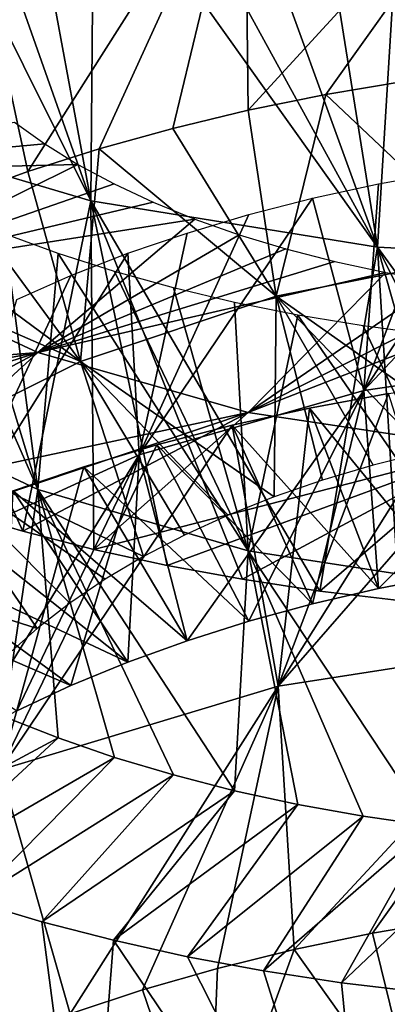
# Model space of a CAD drawing. Header units: millimetres. Extents: x -161 to 161, y -94 to 1149.
# Tile 787 of 1056: x 40.42 to 41.94, y 399.76 to 403.82. Entities that reach past the tile are written whole.
import ezdxf

# ---------------------------------------------------------------- set-up
doc = ezdxf.new("R2010")
doc.units = ezdxf.units.MM
doc.header["$LTSCALE"] = 81.481481
for name, color, linetype in [('65', 7, 'CONTINUOUS'), ('66', 7, 'CONTINUOUS'), ('67', 7, 'CONTINUOUS'), ('68', 7, 'CONTINUOUS'), ('70', 7, 'CONTINUOUS'), ('80', 7, 'CONTINUOUS')]:
    doc.layers.add(name, color=color, linetype=linetype)

msp = doc.modelspace()

# ---------------------------------------------------------------- linework, layer by layer
at = {"layer": '65', "color": 7, "linetype": 'CONTINUOUS', "true_color": 0xaaaaaa}
for points in [[(41.6851, 403.5098, -22.5496), (42.012, 403.5647, -22.6772), (42.3781, 402.8552, -21.7786), (41.6851, 403.5098, -22.5496)], [(41.3654, 403.4448, -22.4092), (41.6851, 403.5098, -22.5496), (41.4809, 402.6773, -21.3501), (41.3654, 403.4448, -22.4092)], [(41.4809, 402.6773, -21.3501), (41.6851, 403.5098, -22.5496), (42.3781, 402.8552, -21.7786), (41.4809, 402.6773, -21.3501)], [(41.0537, 403.3699, -22.2561), (41.3654, 403.4448, -22.4092), (41.4809, 402.6773, -21.3501), (41.0537, 403.3699, -22.2561)], [(40.7505, 403.2856, -22.0909), (41.0537, 403.3699, -22.2561), (41.4809, 402.6773, -21.3501), (40.7505, 403.2856, -22.0909)], [(40.4568, 403.192, -21.9139), (40.7505, 403.2856, -22.0909), (40.6737, 402.4089, -20.8053), (40.4568, 403.192, -21.9139)], [(40.6737, 402.4089, -20.8053), (40.7505, 403.2856, -22.0909), (41.4809, 402.6773, -21.3501), (40.6737, 402.4089, -20.8053)], [(40.1732, 403.0895, -21.7252), (40.4568, 403.192, -21.9139), (40.6737, 402.4089, -20.8053), (40.1732, 403.0895, -21.7252)], [(39.9007, 402.9784, -21.5254), (40.1732, 403.0895, -21.7252), (40.6737, 402.4089, -20.8053), (39.9007, 402.9784, -21.5254)], [(39.64, 402.8591, -21.3149), (39.9007, 402.9784, -21.5254), (40.6737, 402.4089, -20.8053), (39.64, 402.8591, -21.3149)], [(39.9807, 402.0614, -20.1574), (39.64, 402.8591, -21.3149), (40.6737, 402.4089, -20.8053), (39.9807, 402.0614, -20.1574)], [(41.4809, 402.6773, -21.3501), (42.3781, 402.8552, -21.7786), (42.3233, 402.0836, -20.6724), (41.4809, 402.6773, -21.3501)], [(40.6737, 402.4089, -20.8053), (41.4809, 402.6773, -21.3501), (41.4719, 401.8499, -20.1048), (40.6737, 402.4089, -20.8053)], [(41.4719, 401.8499, -20.1048), (41.4809, 402.6773, -21.3501), (41.6718, 401.9192, -20.2608), (41.4719, 401.8499, -20.1048)], [(41.6718, 401.9192, -20.2608), (41.4809, 402.6773, -21.3501), (41.8808, 401.9814, -20.4076), (41.6718, 401.9192, -20.2608)], [(41.8808, 401.9814, -20.4076), (41.4809, 402.6773, -21.3501), (42.0983, 402.0363, -20.5449), (41.8808, 401.9814, -20.4076)], [(42.0983, 402.0363, -20.5449), (41.4809, 402.6773, -21.3501), (42.3233, 402.0836, -20.6724), (42.0983, 402.0363, -20.5449)], [(39.9807, 402.0614, -20.1574), (40.6737, 402.4089, -20.8053), (40.9332, 401.6037, -19.5875), (39.9807, 402.0614, -20.1574)], [(40.9332, 401.6037, -19.5875), (40.6737, 402.4089, -20.8053), (41.1021, 401.6918, -19.7678), (40.9332, 401.6037, -19.5875)], [(41.1021, 401.6918, -19.7678), (40.6737, 402.4089, -20.8053), (41.2817, 401.7739, -19.9404), (41.1021, 401.6918, -19.7678)], [(41.2817, 401.7739, -19.9404), (40.6737, 402.4089, -20.8053), (41.4719, 401.8499, -20.1048), (41.2817, 401.7739, -19.9404)], [(39.4226, 401.6487, -19.4231), (39.9807, 402.0614, -20.1574), (40.4953, 401.3076, -19.0035), (39.4226, 401.6487, -19.4231)], [(40.4953, 401.3076, -19.0035), (39.9807, 402.0614, -20.1574), (40.6294, 401.4113, -19.205), (40.4953, 401.3076, -19.0035)], [(40.6294, 401.4113, -19.205), (39.9807, 402.0614, -20.1574), (40.7755, 401.5101, -19.3998), (40.6294, 401.4113, -19.205)], [(40.7755, 401.5101, -19.3998), (39.9807, 402.0614, -20.1574), (40.9332, 401.6037, -19.5875), (40.7755, 401.5101, -19.3998)], [(40.3738, 401.1995, -18.796), (39.4226, 401.6487, -19.4231), (40.4953, 401.3076, -19.0035), (40.3738, 401.1995, -18.796)], [(41.8781, 400.0499, -25.6093), (42.2089, 400.1061, -25.7259), (42.0723, 399.2534, -24.6803), (41.8781, 400.0499, -25.6093)], [(41.5541, 399.9826, -25.4803), (41.8781, 400.0499, -25.6093), (42.0723, 399.2534, -24.6803), (41.5541, 399.9826, -25.4803)], [(41.2377, 399.9046, -25.3393), (41.5541, 399.9826, -25.4803), (41.2021, 399.0155, -24.2259), (41.2377, 399.9046, -25.3393)], [(41.2021, 399.0155, -24.2259), (41.5541, 399.9826, -25.4803), (42.0723, 399.2534, -24.6803), (41.2021, 399.0155, -24.2259)], [(40.9294, 399.8161, -25.1866), (41.2377, 399.9046, -25.3393), (41.2021, 399.0155, -24.2259), (40.9294, 399.8161, -25.1866)], [(40.6301, 399.7176, -25.0224), (40.9294, 399.8161, -25.1866), (41.2021, 399.0155, -24.2259), (40.6301, 399.7176, -25.0224)]]:
    msp.add_3dface(points, dxfattribs=at)
at = {"layer": '66', "color": 7, "linetype": 'CONTINUOUS', "true_color": 0xaaaaaa}
for points in [[(41.6178, 402.2156, -23.571), (42.1815, 401.5256, -22.7628), (41.9442, 402.2757, -23.7003), (41.6178, 402.2156, -23.571)], [(41.2987, 402.1451, -23.429), (41.9025, 401.472, -22.6372), (41.6178, 402.2156, -23.571), (41.2987, 402.1451, -23.429)], [(41.9025, 401.472, -22.6372), (42.1815, 401.5256, -22.7628), (41.6178, 402.2156, -23.571), (41.9025, 401.472, -22.6372)], [(40.9881, 402.0645, -23.2747), (41.6308, 401.409, -22.5003), (41.2987, 402.1451, -23.429), (40.9881, 402.0645, -23.2747)], [(41.6308, 401.409, -22.5003), (41.9025, 401.472, -22.6372), (41.2987, 402.1451, -23.429), (41.6308, 401.409, -22.5003)], [(40.6866, 401.9742, -23.1087), (41.3673, 401.3371, -22.3525), (40.9881, 402.0645, -23.2747), (40.6866, 401.9742, -23.1087)], [(41.3673, 401.3371, -22.3525), (41.6308, 401.409, -22.5003), (40.9881, 402.0645, -23.2747), (41.3673, 401.3371, -22.3525)], [(40.395, 401.8746, -22.9312), (41.1129, 401.2567, -22.1943), (40.6866, 401.9742, -23.1087), (40.395, 401.8746, -22.9312)], [(41.1129, 401.2567, -22.1943), (41.3673, 401.3371, -22.3525), (40.6866, 401.9742, -23.1087), (41.1129, 401.2567, -22.1943)], [(40.1139, 401.766, -22.7426), (40.8681, 401.1681, -22.026), (40.395, 401.8746, -22.9312), (40.1139, 401.766, -22.7426)], [(40.8681, 401.1681, -22.026), (41.1129, 401.2567, -22.1943), (40.395, 401.8746, -22.9312), (40.8681, 401.1681, -22.026)], [(39.844, 401.6487, -22.5432), (40.8681, 401.1681, -22.026), (40.1139, 401.766, -22.7426), (39.844, 401.6487, -22.5432)], [(39.586, 401.5231, -22.3334), (40.6337, 401.0716, -21.848), (39.844, 401.6487, -22.5432), (39.586, 401.5231, -22.3334)], [(40.6337, 401.0716, -21.848), (40.8681, 401.1681, -22.026), (39.844, 401.6487, -22.5432), (40.6337, 401.0716, -21.848)], [(40.4102, 400.9675, -21.6605), (40.6337, 401.0716, -21.848), (39.586, 401.5231, -22.3334), (40.4102, 400.9675, -21.6605)], [(40.5816, 400.8553, -11.1803), (40.3599, 400.9426, -11.3808), (39.6894, 400.3774, -10.5275), (40.5816, 400.8553, -11.1803)], [(39.9529, 400.2758, -10.3094), (40.5816, 400.8553, -11.1803), (39.6894, 400.3774, -10.5275), (39.9529, 400.2758, -10.3094)], [(40.8142, 400.7752, -10.9897), (40.5816, 400.8553, -11.1803), (39.9529, 400.2758, -10.3094), (40.8142, 400.7752, -10.9897)], [(40.228, 400.1823, -10.1024), (40.8142, 400.7752, -10.9897), (39.9529, 400.2758, -10.3094), (40.228, 400.1823, -10.1024)], [(41.0569, 400.7027, -10.8095), (40.8142, 400.7752, -10.9897), (40.228, 400.1823, -10.1024), (41.0569, 400.7027, -10.8095)], [(40.5137, 400.0972, -9.907), (41.0569, 400.7027, -10.8095), (40.228, 400.1823, -10.1024), (40.5137, 400.0972, -9.907)], [(41.3089, 400.6379, -10.6401), (41.0569, 400.7027, -10.8095), (40.5137, 400.0972, -9.907), (41.3089, 400.6379, -10.6401)], [(40.8093, 400.0207, -9.7235), (41.3089, 400.6379, -10.6401), (40.5137, 400.0972, -9.907), (40.8093, 400.0207, -9.7235)], [(41.5698, 400.5811, -10.4817), (41.3089, 400.6379, -10.6401), (40.8093, 400.0207, -9.7235), (41.5698, 400.5811, -10.4817)], [(41.1143, 399.9532, -9.5524), (41.5698, 400.5811, -10.4817), (40.8093, 400.0207, -9.7235), (41.1143, 399.9532, -9.5524)], [(41.8389, 400.5325, -10.3346), (41.5698, 400.5811, -10.4817), (41.1143, 399.9532, -9.5524), (41.8389, 400.5325, -10.3346)], [(41.4278, 399.8947, -9.3939), (41.8389, 400.5325, -10.3346), (41.1143, 399.9532, -9.5524), (41.4278, 399.8947, -9.3939)], [(42.1157, 400.4923, -10.1992), (41.8389, 400.5325, -10.3346), (41.4278, 399.8947, -9.3939), (42.1157, 400.4923, -10.1992)], [(41.7493, 399.8456, -9.2485), (42.1157, 400.4923, -10.1992), (41.4278, 399.8947, -9.3939), (41.7493, 399.8456, -9.2485)], [(42.3995, 400.4608, -10.0758), (42.1157, 400.4923, -10.1992), (41.7493, 399.8456, -9.2485), (42.3995, 400.4608, -10.0758)], [(42.0781, 399.8062, -9.1165), (42.3995, 400.4608, -10.0758), (41.7493, 399.8456, -9.2485), (42.0781, 399.8062, -9.1165)]]:
    msp.add_3dface(points, dxfattribs=at)
at = {"layer": '67', "color": 7, "linetype": 'CONTINUOUS', "true_color": 0xaaaaaa}
for points in [[(41.3654, 403.4448, -22.4092), (41.3508, 404.6027, -21.4929), (42.5953, 404.787, -21.9618), (41.3654, 403.4448, -22.4092)], [(41.6851, 403.5098, -22.5496), (41.3654, 403.4448, -22.4092), (42.5953, 404.787, -21.9618), (41.6851, 403.5098, -22.5496)], [(42.012, 403.5647, -22.6772), (41.6851, 403.5098, -22.5496), (42.5953, 404.787, -21.9618), (42.012, 403.5647, -22.6772)], [(40.4568, 403.192, -21.9139), (40.221, 404.2816, -20.842), (41.3508, 404.6027, -21.4929), (40.4568, 403.192, -21.9139)], [(40.7505, 403.2856, -22.0909), (40.4568, 403.192, -21.9139), (41.3508, 404.6027, -21.4929), (40.7505, 403.2856, -22.0909)], [(41.0537, 403.3699, -22.2561), (40.7505, 403.2856, -22.0909), (41.3508, 404.6027, -21.4929), (41.0537, 403.3699, -22.2561)], [(41.3654, 403.4448, -22.4092), (41.0537, 403.3699, -22.2561), (41.3508, 404.6027, -21.4929), (41.3654, 403.4448, -22.4092)], [(40.4568, 403.192, -21.9139), (40.1732, 403.0895, -21.7252), (40.221, 404.2816, -20.842), (40.4568, 403.192, -21.9139)], [(42.2772, 402.325, -23.8166), (42.6157, 402.3635, -23.9198), (41.4892, 401.0685, -24.4731), (42.2772, 402.325, -23.8166)], [(41.4892, 401.0685, -24.4731), (42.6157, 402.3635, -23.9198), (42.744, 401.2637, -24.9087), (41.4892, 401.0685, -24.4731)], [(41.9442, 402.2757, -23.7003), (42.2772, 402.325, -23.8166), (41.4892, 401.0685, -24.4731), (41.9442, 402.2757, -23.7003)], [(41.6178, 402.2156, -23.571), (41.9442, 402.2757, -23.7003), (41.4892, 401.0685, -24.4731), (41.6178, 402.2156, -23.571)], [(41.2987, 402.1451, -23.429), (41.6178, 402.2156, -23.571), (41.4892, 401.0685, -24.4731), (41.2987, 402.1451, -23.429)], [(40.9881, 402.0645, -23.2747), (41.2987, 402.1451, -23.429), (40.344, 400.7235, -23.8625), (40.9881, 402.0645, -23.2747)], [(40.344, 400.7235, -23.8625), (41.2987, 402.1451, -23.429), (41.4892, 401.0685, -24.4731), (40.344, 400.7235, -23.8625)], [(40.6866, 401.9742, -23.1087), (40.9881, 402.0645, -23.2747), (40.344, 400.7235, -23.8625), (40.6866, 401.9742, -23.1087)], [(40.395, 401.8746, -22.9312), (40.6866, 401.9742, -23.1087), (40.344, 400.7235, -23.8625), (40.395, 401.8746, -22.9312)], [(41.5541, 399.9826, -25.4803), (41.4892, 401.0685, -24.4731), (42.744, 401.2637, -24.9087), (41.5541, 399.9826, -25.4803)], [(41.8781, 400.0499, -25.6093), (41.5541, 399.9826, -25.4803), (42.744, 401.2637, -24.9087), (41.8781, 400.0499, -25.6093)], [(42.2089, 400.1061, -25.7259), (41.8781, 400.0499, -25.6093), (42.744, 401.2637, -24.9087), (42.2089, 400.1061, -25.7259)], [(40.6301, 399.7176, -25.0224), (40.344, 400.7235, -23.8625), (41.4892, 401.0685, -24.4731), (40.6301, 399.7176, -25.0224)], [(40.9294, 399.8161, -25.1866), (40.6301, 399.7176, -25.0224), (41.4892, 401.0685, -24.4731), (40.9294, 399.8161, -25.1866)], [(41.2377, 399.9046, -25.3393), (40.9294, 399.8161, -25.1866), (41.4892, 401.0685, -24.4731), (41.2377, 399.9046, -25.3393)], [(41.5541, 399.9826, -25.4803), (41.2377, 399.9046, -25.3393), (41.4892, 401.0685, -24.4731), (41.5541, 399.9826, -25.4803)], [(40.6301, 399.7176, -25.0224), (40.3404, 399.6092, -24.8471), (40.344, 400.7235, -23.8625), (40.6301, 399.7176, -25.0224)], [(40.704, 398.6524, -10.7899), (39.6894, 400.3774, -10.5275), (39.6559, 399.0123, -11.5527), (40.704, 398.6524, -10.7899)], [(39.9529, 400.2758, -10.3094), (39.6894, 400.3774, -10.5275), (40.704, 398.6524, -10.7899), (39.9529, 400.2758, -10.3094)], [(40.228, 400.1823, -10.1024), (39.9529, 400.2758, -10.3094), (40.704, 398.6524, -10.7899), (40.228, 400.1823, -10.1024)], [(40.5137, 400.0972, -9.907), (40.228, 400.1823, -10.1024), (40.704, 398.6524, -10.7899), (40.5137, 400.0972, -9.907)], [(40.8093, 400.0207, -9.7235), (40.5137, 400.0972, -9.907), (40.704, 398.6524, -10.7899), (40.8093, 400.0207, -9.7235)], [(41.8897, 398.4213, -10.1977), (40.8093, 400.0207, -9.7235), (40.704, 398.6524, -10.7899), (41.8897, 398.4213, -10.1977)], [(41.1143, 399.9532, -9.5524), (40.8093, 400.0207, -9.7235), (41.8897, 398.4213, -10.1977), (41.1143, 399.9532, -9.5524)], [(41.4278, 399.8947, -9.3939), (41.1143, 399.9532, -9.5524), (41.8897, 398.4213, -10.1977), (41.4278, 399.8947, -9.3939)], [(41.7493, 399.8456, -9.2485), (41.4278, 399.8947, -9.3939), (41.8897, 398.4213, -10.1977), (41.7493, 399.8456, -9.2485)], [(42.0781, 399.8062, -9.1165), (41.7493, 399.8456, -9.2485), (41.8897, 398.4213, -10.1977), (42.0781, 399.8062, -9.1165)], [(43.1707, 398.332, -9.796), (42.0781, 399.8062, -9.1165), (41.8897, 398.4213, -10.1977), (43.1707, 398.332, -9.796)]]:
    msp.add_3dface(points, dxfattribs=at)
at = {"layer": '68', "color": 7, "linetype": 'CONTINUOUS', "true_color": 0xaaaaaa}
for points in [[(40.5258, 403.3066, -11.8672), (39.2242, 403.1868, -11.8355), (40.4016, 403.3961, -12.0812), (40.5258, 403.3066, -11.8672)], [(40.6626, 403.2214, -11.6591), (39.2242, 403.1868, -11.8355), (40.5258, 403.3066, -11.8672), (40.6626, 403.2214, -11.6591)], [(39.7758, 402.7809, -10.9572), (39.2242, 403.1868, -11.8355), (40.6626, 403.2214, -11.6591), (39.7758, 402.7809, -10.9572)], [(40.8116, 403.1408, -11.4573), (39.7758, 402.7809, -10.9572), (40.6626, 403.2214, -11.6591), (40.8116, 403.1408, -11.4573)], [(40.9724, 403.0652, -11.2624), (39.7758, 402.7809, -10.9572), (40.8116, 403.1408, -11.4573), (40.9724, 403.0652, -11.2624)], [(41.1445, 402.9951, -11.0752), (39.7758, 402.7809, -10.9572), (40.9724, 403.0652, -11.2624), (41.1445, 402.9951, -11.0752)], [(40.4976, 402.446, -10.1776), (39.7758, 402.7809, -10.9572), (41.1445, 402.9951, -11.0752), (40.4976, 402.446, -10.1776)], [(41.3273, 402.9308, -10.8963), (40.4976, 402.446, -10.1776), (41.1445, 402.9951, -11.0752), (41.3273, 402.9308, -10.8963)], [(41.5201, 402.8727, -10.7263), (40.4976, 402.446, -10.1776), (41.3273, 402.9308, -10.8963), (41.5201, 402.8727, -10.7263)], [(41.7222, 402.8211, -10.5656), (40.4976, 402.446, -10.1776), (41.5201, 402.8727, -10.7263), (41.7222, 402.8211, -10.5656)], [(41.9331, 402.7761, -10.4145), (40.4976, 402.446, -10.1776), (41.7222, 402.8211, -10.5656), (41.9331, 402.7761, -10.4145)], [(40.4976, 402.446, -10.1776), (38.9211, 402.3177, -10.2284), (39.7758, 402.7809, -10.9572), (40.4976, 402.446, -10.1776)], [(41.3645, 402.1986, -9.5229), (40.4976, 402.446, -10.1776), (41.9331, 402.7761, -10.4145), (41.3645, 402.1986, -9.5229)], [(42.1519, 402.738, -10.2734), (41.3645, 402.1986, -9.5229), (41.9331, 402.7761, -10.4145), (42.1519, 402.738, -10.2734)], [(42.3781, 402.7069, -10.1426), (41.3645, 402.1986, -9.5229), (42.1519, 402.738, -10.2734), (42.3781, 402.7069, -10.1426)], [(42.6107, 402.6832, -10.0226), (41.3645, 402.1986, -9.5229), (42.3781, 402.7069, -10.1426), (42.6107, 402.6832, -10.0226)], [(42.3444, 402.0512, -9.0131), (41.3645, 402.1986, -9.5229), (42.6107, 402.6832, -10.0226), (42.3444, 402.0512, -9.0131)], [(39.1413, 402.1982, -9.9758), (38.9211, 402.3177, -10.2284), (40.4976, 402.446, -10.1776), (39.1413, 402.1982, -9.9758)], [(39.3752, 402.0853, -9.7327), (39.1413, 402.1982, -9.9758), (40.4976, 402.446, -10.1776), (39.3752, 402.0853, -9.7327)], [(39.622, 401.9795, -9.4997), (39.3752, 402.0853, -9.7327), (40.4976, 402.446, -10.1776), (39.622, 401.9795, -9.4997)], [(39.8814, 401.8812, -9.2773), (39.622, 401.9795, -9.4997), (40.4976, 402.446, -10.1776), (39.8814, 401.8812, -9.2773)], [(41.3645, 402.1986, -9.5229), (39.8814, 401.8812, -9.2773), (40.4976, 402.446, -10.1776), (41.3645, 402.1986, -9.5229)], [(40.1526, 401.7905, -9.0658), (39.8814, 401.8812, -9.2773), (41.3645, 402.1986, -9.5229), (40.1526, 401.7905, -9.0658)], [(40.435, 401.7078, -8.8657), (40.1526, 401.7905, -9.0658), (41.3645, 402.1986, -9.5229), (40.435, 401.7078, -8.8657)], [(40.7279, 401.6332, -8.6773), (40.435, 401.7078, -8.8657), (41.3645, 402.1986, -9.5229), (40.7279, 401.6332, -8.6773)], [(42.3444, 402.0512, -9.0131), (40.7279, 401.6332, -8.6773), (41.3645, 402.1986, -9.5229), (42.3444, 402.0512, -9.0131)], [(41.0304, 401.5671, -8.5012), (40.7279, 401.6332, -8.6773), (42.3444, 402.0512, -9.0131), (41.0304, 401.5671, -8.5012)], [(41.3417, 401.5098, -8.3379), (41.0304, 401.5671, -8.5012), (42.3444, 402.0512, -9.0131), (41.3417, 401.5098, -8.3379)], [(41.661, 401.4615, -8.1878), (41.3417, 401.5098, -8.3379), (42.3444, 402.0512, -9.0131), (41.661, 401.4615, -8.1878)], [(41.9875, 401.4225, -8.0514), (41.661, 401.4615, -8.1878), (42.3444, 402.0512, -9.0131), (41.9875, 401.4225, -8.0514)]]:
    msp.add_3dface(points, dxfattribs=at)
at = {"layer": '70', "color": 7, "linetype": 'CONTINUOUS', "true_color": 0xaaaaaa}
for points in [[(40.7158, 403.0718, -7.7418), (39.8814, 404.7474, -7.4296), (39.6695, 403.3809, -8.5208), (40.7158, 403.0718, -7.7418)], [(40.1526, 404.6653, -7.2147), (39.8814, 404.7474, -7.4296), (40.7158, 403.0718, -7.7418), (40.1526, 404.6653, -7.2147)], [(40.435, 404.5906, -7.0114), (40.1526, 404.6653, -7.2147), (40.7158, 403.0718, -7.7418), (40.435, 404.5906, -7.0114)], [(40.7279, 404.5236, -6.8202), (40.435, 404.5906, -7.0114), (40.7158, 403.0718, -7.7418), (40.7279, 404.5236, -6.8202)], [(41.8984, 402.8799, -7.14), (40.7279, 404.5236, -6.8202), (40.7158, 403.0718, -7.7418), (41.8984, 402.8799, -7.14)], [(41.0304, 404.4646, -6.6416), (40.7279, 404.5236, -6.8202), (41.8984, 402.8799, -7.14), (41.0304, 404.4646, -6.6416)], [(41.3417, 404.4139, -6.4762), (41.0304, 404.4646, -6.6416), (41.8984, 402.8799, -7.14), (41.3417, 404.4139, -6.4762)], [(41.661, 404.3717, -6.3242), (41.3417, 404.4139, -6.4762), (41.8984, 402.8799, -7.14), (41.661, 404.3717, -6.3242)], [(41.9875, 404.3382, -6.1863), (41.661, 404.3717, -6.3242), (41.8984, 402.8799, -7.14), (41.9875, 404.3382, -6.1863)], [(43.1754, 402.8168, -6.7361), (41.9875, 404.3382, -6.1863), (41.8984, 402.8799, -7.14), (43.1754, 402.8168, -6.7361)], [(40.1526, 401.7905, -9.0658), (40.435, 401.7078, -8.8657), (39.6695, 403.3809, -8.5208), (40.1526, 401.7905, -9.0658)], [(40.435, 401.7078, -8.8657), (40.7158, 403.0718, -7.7418), (39.6695, 403.3809, -8.5208), (40.435, 401.7078, -8.8657)], [(40.435, 401.7078, -8.8657), (40.7279, 401.6332, -8.6773), (40.7158, 403.0718, -7.7418), (40.435, 401.7078, -8.8657)], [(40.7279, 401.6332, -8.6773), (41.0304, 401.5671, -8.5012), (40.7158, 403.0718, -7.7418), (40.7279, 401.6332, -8.6773)], [(41.0304, 401.5671, -8.5012), (41.3417, 401.5098, -8.3379), (40.7158, 403.0718, -7.7418), (41.0304, 401.5671, -8.5012)], [(41.3417, 401.5098, -8.3379), (41.661, 401.4615, -8.1878), (40.7158, 403.0718, -7.7418), (41.3417, 401.5098, -8.3379)], [(41.661, 401.4615, -8.1878), (41.8984, 402.8799, -7.14), (40.7158, 403.0718, -7.7418), (41.661, 401.4615, -8.1878)], [(41.661, 401.4615, -8.1878), (41.9875, 401.4225, -8.0514), (41.8984, 402.8799, -7.14), (41.661, 401.4615, -8.1878)], [(41.9875, 401.4225, -8.0514), (42.3204, 401.393, -7.9288), (41.8984, 402.8799, -7.14), (41.9875, 401.4225, -8.0514)], [(42.3204, 401.393, -7.9288), (42.659, 401.3729, -7.8203), (41.8984, 402.8799, -7.14), (42.3204, 401.393, -7.9288)], [(42.659, 401.3729, -7.8203), (43.0024, 401.3625, -7.726), (41.8984, 402.8799, -7.14), (42.659, 401.3729, -7.8203)], [(43.0024, 401.3625, -7.726), (43.1754, 402.8168, -6.7361), (41.8984, 402.8799, -7.14), (43.0024, 401.3625, -7.726)]]:
    msp.add_3dface(points, dxfattribs=at)
at = {"layer": '80', "color": 7, "linetype": 'CONTINUOUS', "true_color": 0xaaaaaa}
for points in [[(42.4669, 403.2316, -21.5224), (42.758, 403.2628, -21.6253), (41.8424, 402.2889, -21.9236), (42.4669, 403.2316, -21.5224)], [(41.8424, 402.2889, -21.9236), (42.758, 403.2628, -21.6253), (42.866, 402.4381, -22.3305), (41.8424, 402.2889, -21.9236)], [(42.1815, 403.1908, -21.4074), (42.4669, 403.2316, -21.5224), (41.8424, 402.2889, -21.9236), (42.1815, 403.1908, -21.4074)], [(41.9025, 403.1408, -21.2803), (42.1815, 403.1908, -21.4074), (41.8424, 402.2889, -21.9236), (41.9025, 403.1408, -21.2803)], [(41.6308, 403.0818, -21.1416), (41.9025, 403.1408, -21.2803), (41.8424, 402.2889, -21.9236), (41.6308, 403.0818, -21.1416)], [(40.4975, 401.8802, -10.5623), (39.9527, 403.1176, -10.447), (39.7758, 402.2215, -11.3391), (40.4975, 401.8802, -10.5623)], [(40.1501, 403.0233, -10.2258), (39.9527, 403.1176, -10.447), (40.4975, 401.8802, -10.5623), (40.1501, 403.0233, -10.2258)], [(41.3673, 403.0142, -20.9918), (41.6308, 403.0818, -21.1416), (40.9148, 402.0238, -21.3709), (41.3673, 403.0142, -20.9918)], [(40.9148, 402.0238, -21.3709), (41.6308, 403.0818, -21.1416), (41.8424, 402.2889, -21.9236), (40.9148, 402.0238, -21.3709)], [(40.3599, 402.9352, -10.0133), (40.1501, 403.0233, -10.2258), (40.4975, 401.8802, -10.5623), (40.3599, 402.9352, -10.0133)], [(41.1129, 402.9383, -20.8313), (41.3673, 403.0142, -20.9918), (40.9148, 402.0238, -21.3709), (41.1129, 402.9383, -20.8313)], [(40.5816, 402.8537, -9.8103), (40.3599, 402.9352, -10.0133), (40.4975, 401.8802, -10.5623), (40.5816, 402.8537, -9.8103)], [(40.8681, 402.8546, -20.6606), (41.1129, 402.9383, -20.8313), (40.9148, 402.0238, -21.3709), (40.8681, 402.8546, -20.6606)], [(40.6337, 402.7633, -20.4799), (40.8681, 402.8546, -20.6606), (40.1168, 401.6573, -20.689), (40.6337, 402.7633, -20.4799)], [(40.1168, 401.6573, -20.689), (40.8681, 402.8546, -20.6606), (40.9148, 402.0238, -21.3709), (40.1168, 401.6573, -20.689)], [(41.3645, 401.6276, -9.9096), (40.5816, 402.8537, -9.8103), (40.4975, 401.8802, -10.5623), (41.3645, 401.6276, -9.9096)], [(40.8142, 402.7791, -9.6175), (40.5816, 402.8537, -9.8103), (41.3645, 401.6276, -9.9096), (40.8142, 402.7791, -9.6175)], [(40.4102, 402.6646, -20.2895), (40.6337, 402.7633, -20.4799), (40.1168, 401.6573, -20.689), (40.4102, 402.6646, -20.2895)], [(41.0569, 402.7118, -9.4354), (40.8142, 402.7791, -9.6175), (41.3645, 401.6276, -9.9096), (41.0569, 402.7118, -9.4354)], [(41.3089, 402.6519, -9.2642), (41.0569, 402.7118, -9.4354), (41.3645, 401.6276, -9.9096), (41.3089, 402.6519, -9.2642)], [(41.5698, 402.5997, -9.1042), (41.3089, 402.6519, -9.2642), (41.3645, 401.6276, -9.9096), (41.5698, 402.5997, -9.1042)], [(42.3443, 401.476, -9.401), (41.5698, 402.5997, -9.1042), (41.3645, 401.6276, -9.9096), (42.3443, 401.476, -9.401)], [(41.8389, 402.5553, -8.9557), (41.5698, 402.5997, -9.1042), (42.3443, 401.476, -9.401), (41.8389, 402.5553, -8.9557)], [(42.1157, 402.519, -8.8192), (41.8389, 402.5553, -8.9557), (42.3443, 401.476, -9.401), (42.1157, 402.519, -8.8192)], [(41.9025, 401.472, -22.6372), (41.8424, 402.2889, -21.9236), (42.866, 402.4381, -22.3305), (41.9025, 401.472, -22.6372)], [(42.1815, 401.5256, -22.7628), (41.9025, 401.472, -22.6372), (42.866, 402.4381, -22.3305), (42.1815, 401.5256, -22.7628)], [(41.1129, 401.2567, -22.1943), (40.9148, 402.0238, -21.3709), (41.8424, 402.2889, -21.9236), (41.1129, 401.2567, -22.1943)], [(41.3673, 401.3371, -22.3525), (41.1129, 401.2567, -22.1943), (41.8424, 402.2889, -21.9236), (41.3673, 401.3371, -22.3525)], [(41.6308, 401.409, -22.5003), (41.3673, 401.3371, -22.3525), (41.8424, 402.2889, -21.9236), (41.6308, 401.409, -22.5003)], [(41.9025, 401.472, -22.6372), (41.6308, 401.409, -22.5003), (41.8424, 402.2889, -21.9236), (41.9025, 401.472, -22.6372)], [(40.3599, 400.9426, -11.3808), (40.4975, 401.8802, -10.5623), (39.7758, 402.2215, -11.3391), (40.3599, 400.9426, -11.3808)], [(40.1982, 400.8561, -21.4638), (40.1168, 401.6573, -20.689), (40.9148, 402.0238, -21.3709), (40.1982, 400.8561, -21.4638)], [(40.4102, 400.9675, -21.6605), (40.1982, 400.8561, -21.4638), (40.9148, 402.0238, -21.3709), (40.4102, 400.9675, -21.6605)], [(40.6337, 401.0716, -21.848), (40.4102, 400.9675, -21.6605), (40.9148, 402.0238, -21.3709), (40.6337, 401.0716, -21.848)], [(40.8681, 401.1681, -22.026), (40.6337, 401.0716, -21.848), (40.9148, 402.0238, -21.3709), (40.8681, 401.1681, -22.026)], [(41.1129, 401.2567, -22.1943), (40.8681, 401.1681, -22.026), (40.9148, 402.0238, -21.3709), (41.1129, 401.2567, -22.1943)], [(40.3599, 400.9426, -11.3808), (40.5816, 400.8553, -11.1803), (40.4975, 401.8802, -10.5623), (40.3599, 400.9426, -11.3808)], [(40.5816, 400.8553, -11.1803), (40.8142, 400.7752, -10.9897), (40.4975, 401.8802, -10.5623), (40.5816, 400.8553, -11.1803)], [(40.8142, 400.7752, -10.9897), (41.0569, 400.7027, -10.8095), (40.4975, 401.8802, -10.5623), (40.8142, 400.7752, -10.9897)], [(41.0569, 400.7027, -10.8095), (41.3089, 400.6379, -10.6401), (40.4975, 401.8802, -10.5623), (41.0569, 400.7027, -10.8095)], [(41.3089, 400.6379, -10.6401), (41.3645, 401.6276, -9.9096), (40.4975, 401.8802, -10.5623), (41.3089, 400.6379, -10.6401)], [(41.3089, 400.6379, -10.6401), (41.5698, 400.5811, -10.4817), (41.3645, 401.6276, -9.9096), (41.3089, 400.6379, -10.6401)], [(41.5698, 400.5811, -10.4817), (41.8389, 400.5325, -10.3346), (41.3645, 401.6276, -9.9096), (41.5698, 400.5811, -10.4817)], [(41.8389, 400.5325, -10.3346), (42.1157, 400.4923, -10.1992), (41.3645, 401.6276, -9.9096), (41.8389, 400.5325, -10.3346)], [(42.1157, 400.4923, -10.1992), (42.3443, 401.476, -9.401), (41.3645, 401.6276, -9.9096), (42.1157, 400.4923, -10.1992)]]:
    msp.add_3dface(points, dxfattribs=at)

doc.saveas('drawing.dxf')
